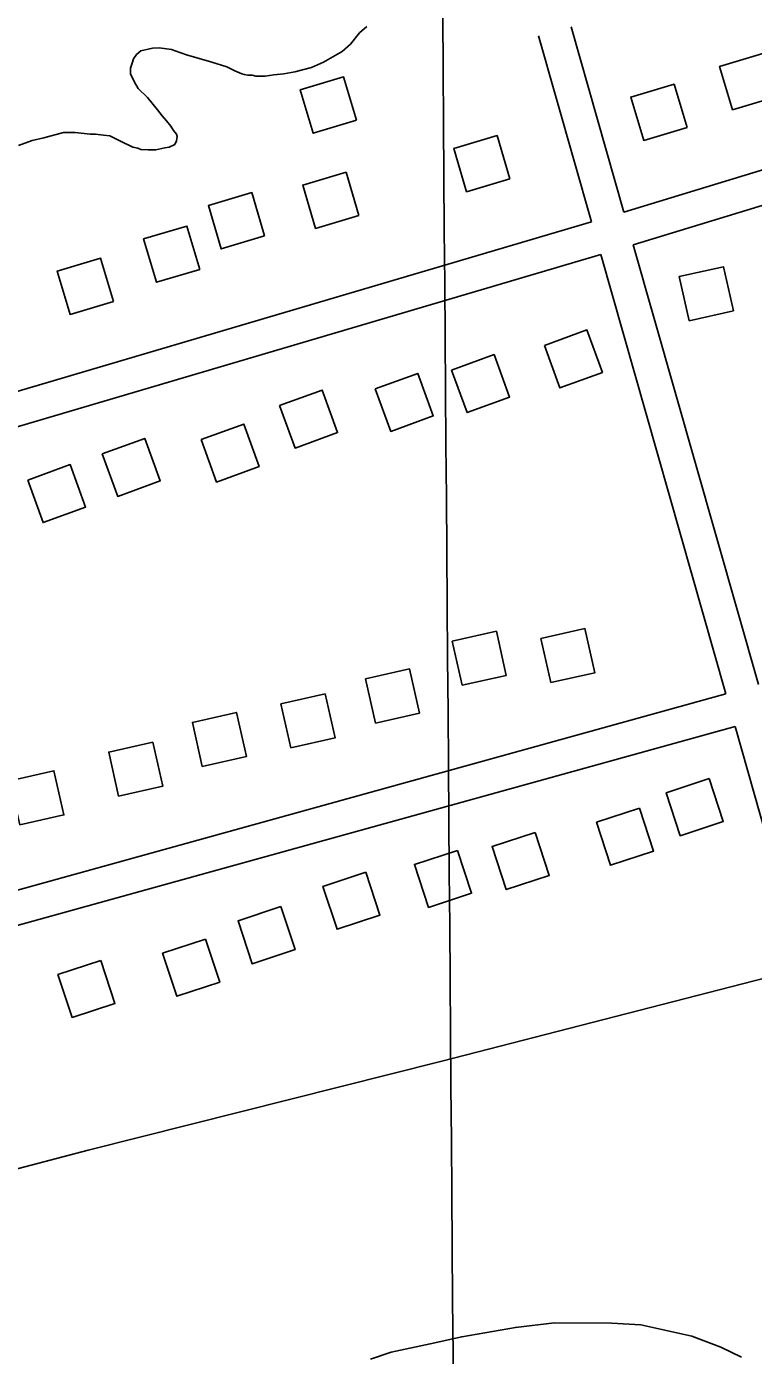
# Model space of a CAD drawing. Extents: x 3540316 to 3578335, y 553172 to 578787.
# Drawn here: x 3559897 to 3560540, y 567214 to 568389 of the extents above; entities that cross this region are included whole.
import ezdxf

# ---------------------------------------------------------------- set-up
doc = ezdxf.new("R2010")
doc.units = 0
for name, color, linetype in [('V-BLDG-OTLN', 7, 'Continuous'), ('V-GRID-MAJR', 7, 'Continuous'), ('V-ROAD-CNTR', 7, 'Continuous'), ('V-SITE-VEGE', 7, 'Continuous'), ('V-TOPO-SHOR', 7, 'Continuous')]:
    doc.layers.add(name, color=color, linetype=linetype)

msp = doc.modelspace()

# ---------------------------------------------------------------- linework, layer by layer
at = {"layer": 'V-BLDG-OTLN'}
for points in [[(3560560.1448413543, 568327.0753194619), (3560548.7468641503, 568365.4172427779), (3560510.4049408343, 568354.0192655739), (3560521.8029180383, 568315.677342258)], [(3560189.253583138, 568306.3403609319), (3560177.8556059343, 568344.682284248), (3560139.5136826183, 568333.284307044), (3560150.911659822, 568294.942383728)], [(3560481.5609985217, 568299.9103737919), (3560470.163021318, 568338.252297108), (3560431.821098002, 568326.8543199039), (3560443.2190752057, 568288.5123965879)], [(3560324.9063118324, 568254.4704646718), (3560313.5083346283, 568292.8123879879), (3560275.1664113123, 568281.414410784), (3560286.5643885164, 568243.072487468)], [(3560191.3825788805, 568222.0275295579), (3560179.984601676, 568260.369452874), (3560141.64267836, 568248.9714756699), (3560153.0406555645, 568210.6295523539)], [(3560107.9237457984, 568204.007565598), (3560096.525768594, 568242.349488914), (3560058.183845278, 568230.95151171), (3560069.5818224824, 568192.6095883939)], [(3560050.628860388, 568174.478624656), (3560039.2308831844, 568212.820547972), (3560000.8889598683, 568201.4225707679), (3560012.286937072, 568163.0806474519)], [(3559974.205013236, 568145.9716816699), (3559962.807036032, 568184.313604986), (3559924.465112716, 568172.9156277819), (3559935.86308992, 568134.5737044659)], [(3560483.5229945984, 568129.04171553), (3560522.544916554, 568137.8316979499), (3560513.754934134, 568176.853619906), (3560474.7330121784, 568168.063637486)], [(3560355.454250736, 568107.1937592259), (3560369.116223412, 568069.599834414), (3560406.710148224, 568083.2618070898), (3560393.048175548, 568120.855731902)], [(3560273.353414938, 568085.4058028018), (3560287.0153876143, 568047.81187799), (3560324.6093124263, 568061.4738506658), (3560310.9473397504, 568099.0677754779)], [(3560205.784550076, 568068.7778360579), (3560219.446522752, 568031.1839112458), (3560257.0404475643, 568044.8458839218), (3560243.378474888, 568082.439808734)], [(3560121.238719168, 568053.9858656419), (3560134.900691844, 568016.39194083), (3560172.4946166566, 568030.0539135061), (3560158.83264398, 568067.6478383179)], [(3560051.823857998, 568023.88192585), (3560065.4858306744, 567986.2880010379), (3560103.079755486, 567999.9499737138), (3560089.4177828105, 568037.543898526)], [(3559964.3070330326, 568011.239951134), (3559977.9690057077, 567973.6460263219), (3560015.56293052, 567987.307998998), (3560001.9009578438, 568024.90192381)], [(3559898.3731649, 567988.1509973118), (3559912.035137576, 567950.5570725), (3559949.6290623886, 567964.219045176), (3559935.967089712, 568001.8129699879)], [(3560282.691396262, 567806.5323605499), (3560321.7093182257, 567815.3403429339), (3560312.901335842, 567854.3582648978), (3560273.8834138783, 567845.5502825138)], [(3560361.0782394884, 567808.913355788), (3560400.0961614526, 567817.721338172), (3560391.2881790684, 567856.7392601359), (3560352.270257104, 567847.9312777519)], [(3560206.01254962, 567773.175427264), (3560245.0304715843, 567781.983409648), (3560236.2224892, 567821.0013316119), (3560197.204567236, 567812.1933492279)], [(3560131.1856992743, 567751.1394713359), (3560170.203621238, 567759.9474537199), (3560161.3956388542, 567798.9653756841), (3560122.3777168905, 567790.1573932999)], [(3560052.839855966, 567734.7495041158), (3560091.8577779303, 567743.5574865), (3560083.049795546, 567782.575408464), (3560044.031873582, 567773.76742608)], [(3559978.83300398, 567708.4065568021), (3560017.8509259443, 567717.214539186), (3560009.04294356, 567756.2324611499), (3559970.025021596, 567747.4244787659)], [(3559891.354178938, 567683.100607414), (3559930.3721009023, 567691.908589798), (3559921.564118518, 567730.926511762), (3559882.5461965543, 567722.118529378)], [(3560501.1019594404, 567723.979525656), (3560463.1110354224, 567711.460550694), (3560475.630010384, 567673.4696266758), (3560513.620934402, 567685.9886016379)], [(3560439.486082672, 567697.940577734), (3560401.495158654, 567685.421602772), (3560414.014133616, 567647.4306787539), (3560452.0050576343, 567659.9496537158)], [(3560347.1472673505, 567676.3926208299), (3560309.1563433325, 567663.8736458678), (3560321.675318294, 567625.88272185), (3560359.6662423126, 567638.4016968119)], [(3560278.4984046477, 567660.570652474), (3560240.50748063, 567648.0516775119), (3560253.0264555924, 567610.060753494), (3560291.0173796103, 567622.579728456)], [(3560197.46756671, 567641.209691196), (3560159.476642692, 567628.690716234), (3560171.9956176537, 567590.6997922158), (3560209.9865416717, 567603.2187671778)], [(3560122.396716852, 567610.819751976), (3560084.4057928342, 567598.300777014), (3560096.924767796, 567560.3098529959), (3560134.9156918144, 567572.8288279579)], [(3560055.669850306, 567582.07280947), (3560017.678926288, 567569.5538345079), (3560030.19790125, 567531.5629104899), (3560068.188825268, 567544.081885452)], [(3559963.0550355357, 567563.2168471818), (3559925.064111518, 567550.6978722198), (3559937.5830864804, 567512.7069482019), (3559975.574010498, 567525.2259231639)]]:
    msp.add_lwpolyline(points, close=True, dxfattribs=at)
at = {"layer": 'V-GRID-MAJR'}
msp.add_spline([(3560340.269, 558695.246), (3560293.573, 564752.677), (3560246.85, 570813.577), (3560200.127, 576874.4940000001), (3560200.1, 576877.944)], degree=3, dxfattribs=at)
at = {"layer": 'V-ROAD-CNTR'}
for points in [[(3560425.7641101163, 568225.054523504), (3562351.6922582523, 568812.6833482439)], [(3560433.980093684, 568196.1965812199), (3562360.4022408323, 568783.9754056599)], [(3560425.7641101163, 568225.054523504), (3560379.0462035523, 568389.1541953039)], [(3560397.034167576, 568216.405540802), (3560350.19226126, 568380.9402117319)], [(3558414.2741331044, 567789.3093949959), (3558454.0890534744, 567642.8626878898), (3560397.034167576, 568216.405540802)], [(3560544.69687225, 567807.3003590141), (3560433.980093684, 568196.1965812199)], [(3558462.1760373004, 567613.9697456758), (3560405.249151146, 568187.5505985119)], [(3560515.8519299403, 567799.0543755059), (3560405.249151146, 568187.5505985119)], [(3558564.689832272, 567258.187457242), (3560515.8519299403, 567799.0543755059)], [(3558573.0388155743, 567229.3705148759), (3560524.0659135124, 567770.2014332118)], [(3560575.257811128, 567590.3897928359), (3560524.0659135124, 567770.2014332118)]]:
    msp.add_lwpolyline(points, dxfattribs=at)
at = {"layer": 'V-SITE-VEGE'}
for p, q in [((3560198.477, 568389.318), (3560192.003, 568383.763)), ((3560192.003, 568383.763), (3560183.955, 568373.8200000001)), ((3559998.373, 568367.908), (3559994.597, 568364.58)), ((3560008.714, 568370.241), (3559998.373, 568367.908)), ((3560014.72, 568370.327), (3560008.714, 568370.241)), ((3560025.663, 568368.844), (3560014.72, 568370.327)), ((3560028.954, 568367.797), (3560025.663, 568368.844)), ((3560038.835, 568364.115), (3560028.954, 568367.797)), ((3560176.404, 568367.16), (3560160.157, 568357.647)), ((3560183.955, 568373.8200000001), (3560176.404, 568367.16)), ((3559990.884, 568356.881), (3559989.305, 568352.491)), ((3559991.9220000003, 568360.7170000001), (3559990.884, 568356.881)), ((3559994.597, 568364.58), (3559991.9220000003, 568360.7170000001)), ((3560061.312, 568357.881), (3560038.835, 568364.115)), ((3560074.4790000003, 568353.701), (3560061.312, 568357.881)), ((3560081.633, 568349.98), (3560074.4790000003, 568353.701)), ((3560149.298, 568353.123), (3560134.612, 568349.091)), ((3560160.157, 568357.647), (3560149.298, 568353.123)), ((3559989.305, 568352.491), (3559989.376, 568347.5750000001)), ((3559989.376, 568347.5750000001), (3559992.762, 568339.979)), ((3560087.674, 568347.332), (3560081.633, 568349.98)), ((3560089.866, 568346.8200000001), (3560087.674, 568347.332)), ((3560093.151, 568346.318), (3560089.866, 568346.8199999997)), ((3560096.97, 568346.373), (3560093.151, 568346.318)), ((3560100.2630000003, 568345.329), (3560096.97, 568346.373)), ((3560108.451, 568345.4450000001), (3560100.2630000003, 568345.329)), ((3560116.08, 568346.6460000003), (3560108.451, 568345.4450000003)), ((3560124.808, 568347.3150000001), (3560116.08, 568346.6460000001)), ((3560134.612, 568349.091), (3560124.808, 568347.3150000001)), ((3559992.762, 568339.979), (3559996.114, 568334.566)), ((3559996.114, 568334.566), (3560004.421, 568326.493)), ((3560004.421, 568326.493), (3560013.313, 568315.698)), ((3560013.313, 568315.698), (3560017.211, 568310.291)), ((3560017.211, 568310.291), (3560021.094, 568305.978)), ((3559930.0500000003, 568295.403), (3559912.64, 568290.786)), ((3559940.423, 568295.55), (3559930.0500000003, 568295.403)), ((3559953.549, 568294.098), (3559940.423, 568295.5499999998)), ((3560021.094, 568305.978), (3560024.987, 568301.118)), ((3560024.987, 568301.118), (3560027.223, 568297.33)), ((3560027.223, 568297.33), (3560030, 568294.0920000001)), ((3559902.2970000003, 568288.456), (3559890.349, 568283.917)), ((3559912.64, 568290.786), (3559902.2970000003, 568288.456)), ((3559958.464, 568294.1680000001), (3559953.549, 568294.098)), ((3559965.576, 568293.1760000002), (3559958.464, 568294.1680000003)), ((3559971.043, 568292.707), (3559965.576, 568293.1759999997)), ((3559980.396, 568287.9250000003), (3559971.043, 568292.707)), ((3559991.392, 568282.621), (3559980.396, 568287.925)), ((3559995.774, 568281.593), (3559991.392, 568282.621)), ((3560023.611, 568282.535), (3560019.7970000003, 568281.9329999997)), ((3560028.4930000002, 568284.7880000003), (3560023.611, 568282.5350000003)), ((3560030.0840000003, 568288.085), (3560028.4930000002, 568284.7880000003)), ((3560030, 568294.0920000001), (3560030.58, 568291.915)), ((3560030.58, 568291.915), (3560030.0840000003, 568288.085)), ((3559998.523, 568280.5380000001), (3559995.774, 568281.593)), ((3560005.078, 568280.086), (3559998.523, 568280.5380000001)), ((3560011.632, 568280.18), (3560005.078, 568280.086)), ((3560019.7970000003, 568281.933), (3560011.632, 568280.18))]:
    msp.add_line(p, q, dxfattribs=at)
msp.add_lwpolyline([(3560201.5160000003, 567210.47), (3560219.852, 567216.7880000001), (3560254.332, 567224.061), (3560282.349, 567230.303), (3560329.7460000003, 567238.555), (3560364.199, 567242.601), (3560414.758, 567242.221), (3560440.5670000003, 567240.951), (3560485.676, 567230.93), (3560511.4220000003, 567221.054), (3560529.643, 567212.312)], dxfattribs=at)
at = {"layer": 'V-TOPO-SHOR'}
for points in [[(3559951.775, 567395.304), (3560264.56, 567474.0210000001), (3560571.897, 567553.117), (3560795.571, 567614.273)], [(3559175.708, 567191.045), (3559301.1750000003, 567222.3200000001), (3559428.036, 567258.121), (3559537.606, 567287.246), (3559661.715, 567318.984), (3559756.275, 567343.23), (3559839.4790000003, 567365.748), (3559951.775, 567395.304)]]:
    msp.add_lwpolyline(points, dxfattribs=at)

doc.saveas('drawing.dxf')
